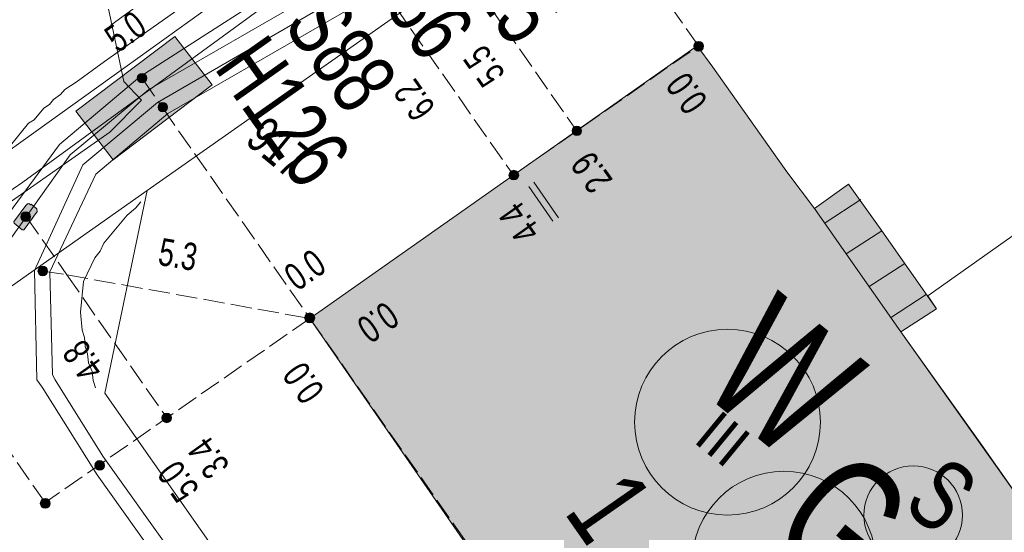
# Model space of a CAD drawing. Header units: metres. Extents: x -740 to 758, y -633 to 854.
# Tile 695 of 1056: x 207 to 226, y -89 to -79. Entities that reach past the tile are written whole.
import ezdxf

# ---------------------------------------------------------------- set-up
doc = ezdxf.new("R2010")
doc.units = ezdxf.units.M
doc.header["$MEASUREMENT"] = 0
doc.linetypes.add('416_125', pattern=[0.5408, 0.416, -0.1248])
for name, color, linetype in [('Gas.LOVION', 7, 'Continuous'), ('Grundkarte.LOVION', 7, 'Continuous'), ('Grundkarte_Text.LOVION', 7, 'Continuous'), ('Strom.LOVION', 7, 'Continuous'), ('StromBemass.LOVION', 7, 'Continuous'), ('Telko.LOVION', 7, 'Continuous'), ('Wasser.LOVION', 7, 'Continuous')]:
    doc.layers.add(name, color=color, linetype=linetype)
doc.styles.add('ERSTELLTER_STIL_1', font='arial.ttf')

msp = doc.modelspace()

# ---------------------------------------------------------------- hatches: boundary and pattern name
at = {"layer": 'Grundkarte.LOVION', "linetype": 'Continuous', "lineweight": 18}
for color, points in [(9, [(216.866, -90.627), (219.69, -94.725), (227.35, -89.336), (227.248, -89.198), (225.807, -87.152), (224.231, -84.942), (223.166, -83.42), (222.548, -82.535), (222.005, -81.82), (220.563, -79.773), (220.257, -79.36), (212.708, -84.679), (215.807, -89.164)]), (254, [(223.861, -82.968), (223.21, -82.056), (222.548, -82.535), (223.166, -83.42)]), (254, [(224.926, -84.49), (223.861, -82.968), (223.166, -83.42), (224.231, -84.942)])]:
    msp.add_hatch(color=color, dxfattribs=at).paths.add_polyline_path(points)
at = {"layer": 'Strom.LOVION', "linetype": 'Continuous', "lineweight": 13}
msp.add_hatch(color=7, dxfattribs=at).paths.add_polyline_path([(207.157, -82.917), (207.378, -82.614), (207.392, -82.598), (207.386, -82.54), (207.273, -82.447), (207.26, -82.463), (207.228, -82.437), (207.199, -82.44), (207.172, -82.472), (206.951, -82.774), (206.938, -82.79), (206.94, -82.82), (207.101, -82.952), (207.13, -82.949)])
at = {"layer": 'StromBemass.LOVION', "linetype": 'Continuous', "lineweight": 13}
for points in [[(220.358, -79.427), (220.365, -79.417), (220.37, -79.407), (220.375, -79.396), (220.378, -79.384), (220.379, -79.373), (220.379, -79.361), (220.377, -79.349), (220.374, -79.338), (220.37, -79.327), (220.364, -79.317), (220.357, -79.307), (220.349, -79.299), (220.34, -79.291), (220.33, -79.285), (220.32, -79.28), (220.308, -79.276), (220.297, -79.274), (220.285, -79.273), (220.273, -79.274), (220.262, -79.276), (220.25, -79.28), (220.24, -79.285), (220.23, -79.291), (220.221, -79.299), (220.213, -79.308), (220.206, -79.317), (220.2, -79.327), (220.196, -79.338), (220.193, -79.35), (220.191, -79.362), (220.192, -79.373), (220.193, -79.385), (220.196, -79.397), (220.2, -79.407), (220.206, -79.418), (220.213, -79.427), (220.221, -79.436), (220.23, -79.443), (220.24, -79.45), (220.251, -79.455), (220.262, -79.458), (220.274, -79.46), (220.286, -79.461), (220.297, -79.46), (220.309, -79.458), (220.32, -79.454), (220.331, -79.449), (220.341, -79.443), (220.35, -79.435)], [(220.361, -79.427), (220.368, -79.418), (220.373, -79.407), (220.378, -79.396), (220.381, -79.385), (220.382, -79.373), (220.382, -79.361), (220.381, -79.35), (220.378, -79.338), (220.373, -79.327), (220.368, -79.317), (220.361, -79.308), (220.352, -79.299), (220.343, -79.292), (220.333, -79.285), (220.323, -79.28), (220.312, -79.277), (220.3, -79.275), (220.288, -79.274), (220.276, -79.275), (220.265, -79.277), (220.254, -79.281), (220.243, -79.286), (220.233, -79.292), (220.224, -79.299), (220.216, -79.308), (220.209, -79.318), (220.203, -79.328), (220.199, -79.339), (220.196, -79.35), (220.195, -79.362), (220.195, -79.374), (220.196, -79.386), (220.199, -79.397), (220.204, -79.408), (220.209, -79.418), (220.216, -79.428), (220.224, -79.436), (220.234, -79.444), (220.244, -79.45), (220.254, -79.455), (220.265, -79.459), (220.277, -79.461), (220.289, -79.461), (220.301, -79.461), (220.312, -79.458), (220.323, -79.455), (220.334, -79.45), (220.344, -79.443), (220.353, -79.436)], [(209.506, -80.047), (209.513, -80.037), (209.519, -80.027), (209.523, -80.016), (209.526, -80.005), (209.527, -79.994), (209.527, -79.982), (209.526, -79.971), (209.523, -79.959), (209.518, -79.949), (209.513, -79.939), (209.506, -79.929), (209.498, -79.921), (209.489, -79.913), (209.479, -79.907), (209.469, -79.902), (209.458, -79.899), (209.446, -79.897), (209.435, -79.896), (209.423, -79.897), (209.412, -79.899), (209.401, -79.903), (209.39, -79.907), (209.381, -79.914), (209.372, -79.921), (209.364, -79.93), (209.357, -79.939), (209.351, -79.949), (209.347, -79.96), (209.344, -79.971), (209.343, -79.983), (209.343, -79.994), (209.344, -80.006), (209.347, -80.017), (209.352, -80.028), (209.357, -80.038), (209.364, -80.047), (209.372, -80.056), (209.381, -80.063), (209.391, -80.069), (209.401, -80.074), (209.412, -80.078), (209.424, -80.08), (209.435, -80.08), (209.447, -80.08), (209.458, -80.078), (209.469, -80.074), (209.48, -80.069), (209.49, -80.063), (209.498, -80.055)], [(209.91, -80.615), (209.917, -80.606), (209.923, -80.596), (209.927, -80.585), (209.93, -80.574), (209.931, -80.562), (209.931, -80.551), (209.93, -80.54), (209.927, -80.528), (209.922, -80.518), (209.917, -80.508), (209.91, -80.498), (209.902, -80.49), (209.893, -80.483), (209.884, -80.477), (209.873, -80.472), (209.862, -80.468), (209.851, -80.466), (209.839, -80.465), (209.828, -80.466), (209.817, -80.468), (209.806, -80.472), (209.795, -80.477), (209.786, -80.483), (209.777, -80.49), (209.769, -80.499), (209.762, -80.508), (209.757, -80.518), (209.753, -80.529), (209.75, -80.54), (209.748, -80.552), (209.748, -80.563), (209.75, -80.574), (209.753, -80.586), (209.757, -80.596), (209.763, -80.606), (209.769, -80.616), (209.777, -80.624), (209.786, -80.631), (209.796, -80.637), (209.806, -80.642), (209.817, -80.646), (209.829, -80.648), (209.84, -80.649), (209.851, -80.648), (209.863, -80.646), (209.874, -80.642), (209.884, -80.637), (209.894, -80.631), (209.903, -80.624)], [(209.91, -80.615), (209.917, -80.606), (209.923, -80.596), (209.927, -80.585), (209.93, -80.574), (209.931, -80.562), (209.931, -80.551), (209.93, -80.54), (209.927, -80.528), (209.922, -80.518), (209.917, -80.508), (209.91, -80.498), (209.902, -80.49), (209.893, -80.483), (209.884, -80.477), (209.873, -80.472), (209.862, -80.468), (209.851, -80.466), (209.839, -80.465), (209.828, -80.466), (209.817, -80.468), (209.806, -80.472), (209.795, -80.477), (209.786, -80.483), (209.777, -80.49), (209.769, -80.499), (209.762, -80.508), (209.757, -80.518), (209.753, -80.529), (209.75, -80.54), (209.748, -80.552), (209.748, -80.563), (209.75, -80.574), (209.753, -80.586), (209.757, -80.596), (209.763, -80.606), (209.769, -80.616), (209.777, -80.624), (209.786, -80.631), (209.796, -80.637), (209.806, -80.642), (209.817, -80.646), (209.829, -80.648), (209.84, -80.649), (209.851, -80.648), (209.863, -80.646), (209.874, -80.642), (209.884, -80.637), (209.894, -80.631), (209.903, -80.624)], [(217.985, -81.078), (217.992, -81.068), (217.997, -81.058), (218.002, -81.047), (218.004, -81.036), (218.006, -81.025), (218.006, -81.013), (218.004, -81.001), (218.001, -80.99), (217.997, -80.979), (217.991, -80.969), (217.985, -80.96), (217.977, -80.951), (217.968, -80.944), (217.958, -80.938), (217.947, -80.933), (217.936, -80.929), (217.925, -80.927), (217.913, -80.927), (217.902, -80.927), (217.89, -80.93), (217.879, -80.933), (217.869, -80.938), (217.859, -80.944), (217.85, -80.952), (217.842, -80.96), (217.835, -80.97), (217.83, -80.98), (217.826, -80.991), (217.823, -81.002), (217.821, -81.014), (217.821, -81.025), (217.823, -81.037), (217.826, -81.048), (217.83, -81.059), (217.836, -81.069), (217.843, -81.078), (217.85, -81.087), (217.859, -81.094), (217.869, -81.1), (217.88, -81.105), (217.891, -81.109), (217.902, -81.111), (217.914, -81.111), (217.925, -81.111), (217.937, -81.109), (217.948, -81.105), (217.958, -81.1), (217.968, -81.094), (217.977, -81.086)], [(216.756, -81.941), (216.763, -81.932), (216.768, -81.921), (216.773, -81.91), (216.776, -81.899), (216.777, -81.887), (216.777, -81.876), (216.776, -81.864), (216.773, -81.852), (216.768, -81.841), (216.763, -81.831), (216.756, -81.822), (216.747, -81.813), (216.738, -81.806), (216.728, -81.799), (216.718, -81.794), (216.706, -81.791), (216.695, -81.789), (216.683, -81.788), (216.671, -81.789), (216.66, -81.791), (216.649, -81.795), (216.638, -81.8), (216.628, -81.806), (216.619, -81.814), (216.611, -81.822), (216.604, -81.832), (216.598, -81.842), (216.594, -81.853), (216.591, -81.864), (216.59, -81.876), (216.59, -81.888), (216.591, -81.9), (216.594, -81.911), (216.599, -81.922), (216.604, -81.932), (216.611, -81.942), (216.619, -81.95), (216.628, -81.958), (216.638, -81.964), (216.649, -81.969), (216.66, -81.973), (216.672, -81.975), (216.684, -81.976), (216.695, -81.975), (216.707, -81.973), (216.718, -81.969), (216.729, -81.964), (216.739, -81.957), (216.748, -81.95)], [(216.758, -81.942), (216.764, -81.933), (216.77, -81.922), (216.774, -81.911), (216.777, -81.9), (216.779, -81.888), (216.779, -81.877), (216.777, -81.865), (216.774, -81.854), (216.77, -81.843), (216.764, -81.832), (216.757, -81.823), (216.749, -81.814), (216.74, -81.807), (216.73, -81.801), (216.719, -81.796), (216.708, -81.792), (216.697, -81.79), (216.685, -81.789), (216.673, -81.79), (216.662, -81.792), (216.651, -81.796), (216.64, -81.801), (216.63, -81.807), (216.621, -81.815), (216.613, -81.823), (216.606, -81.833), (216.601, -81.843), (216.596, -81.854), (216.593, -81.866), (216.592, -81.877), (216.592, -81.889), (216.594, -81.901), (216.597, -81.912), (216.601, -81.923), (216.607, -81.933), (216.614, -81.943), (216.622, -81.951), (216.631, -81.958), (216.641, -81.965), (216.651, -81.97), (216.662, -81.973), (216.674, -81.975), (216.686, -81.976), (216.697, -81.975), (216.709, -81.973), (216.72, -81.969), (216.731, -81.964), (216.74, -81.958), (216.75, -81.951)], [(207.241, -82.754), (207.248, -82.745), (207.254, -82.734), (207.258, -82.723), (207.261, -82.712), (207.262, -82.7), (207.262, -82.688), (207.261, -82.676), (207.258, -82.665), (207.253, -82.654), (207.248, -82.643), (207.241, -82.634), (207.232, -82.625), (207.223, -82.617), (207.213, -82.611), (207.202, -82.606), (207.191, -82.602), (207.179, -82.6), (207.167, -82.599), (207.156, -82.6), (207.144, -82.602), (207.133, -82.606), (207.122, -82.611), (207.112, -82.618), (207.103, -82.625), (207.095, -82.634), (207.088, -82.644), (207.082, -82.654), (207.078, -82.665), (207.075, -82.677), (207.073, -82.689), (207.073, -82.701), (207.075, -82.712), (207.078, -82.724), (207.082, -82.735), (207.088, -82.745), (207.095, -82.755), (207.103, -82.764), (207.112, -82.771), (207.122, -82.777), (207.133, -82.783), (207.144, -82.786), (207.156, -82.788), (207.168, -82.789), (207.18, -82.788), (207.192, -82.786), (207.203, -82.782), (207.214, -82.777), (207.224, -82.771), (207.233, -82.763)], [(207.572, -83.813), (207.579, -83.803), (207.585, -83.793), (207.589, -83.782), (207.592, -83.771), (207.593, -83.759), (207.593, -83.747), (207.592, -83.735), (207.589, -83.724), (207.584, -83.713), (207.579, -83.703), (207.572, -83.693), (207.564, -83.685), (207.555, -83.677), (207.545, -83.671), (207.534, -83.666), (207.523, -83.662), (207.511, -83.66), (207.499, -83.659), (207.488, -83.66), (207.476, -83.663), (207.465, -83.666), (207.454, -83.671), (207.444, -83.678), (207.435, -83.685), (207.427, -83.694), (207.42, -83.703), (207.415, -83.714), (207.41, -83.725), (207.407, -83.736), (207.406, -83.748), (207.406, -83.76), (207.408, -83.771), (207.41, -83.783), (207.415, -83.794), (207.421, -83.804), (207.428, -83.813), (207.436, -83.822), (207.445, -83.829), (207.455, -83.836), (207.465, -83.841), (207.477, -83.844), (207.488, -83.846), (207.5, -83.847), (207.512, -83.846), (207.523, -83.844), (207.534, -83.84), (207.545, -83.835), (207.555, -83.829), (207.564, -83.822)], [(212.778, -84.731), (212.785, -84.722), (212.791, -84.711), (212.795, -84.7), (212.798, -84.689), (212.8, -84.677), (212.8, -84.665), (212.798, -84.653), (212.795, -84.641), (212.791, -84.63), (212.785, -84.62), (212.778, -84.61), (212.77, -84.602), (212.761, -84.594), (212.75, -84.588), (212.74, -84.583), (212.728, -84.579), (212.717, -84.577), (212.705, -84.576), (212.693, -84.577), (212.681, -84.579), (212.67, -84.583), (212.659, -84.588), (212.649, -84.594), (212.64, -84.602), (212.632, -84.611), (212.625, -84.62), (212.619, -84.631), (212.615, -84.642), (212.612, -84.654), (212.61, -84.665), (212.61, -84.677), (212.612, -84.689), (212.615, -84.701), (212.619, -84.712), (212.625, -84.722), (212.632, -84.732), (212.64, -84.741), (212.649, -84.748), (212.659, -84.754), (212.67, -84.759), (212.682, -84.763), (212.693, -84.765), (212.705, -84.766), (212.717, -84.765), (212.729, -84.763), (212.74, -84.759), (212.751, -84.754), (212.761, -84.748), (212.77, -84.74)], [(212.778, -84.731), (212.785, -84.722), (212.791, -84.711), (212.795, -84.7), (212.798, -84.689), (212.8, -84.677), (212.8, -84.665), (212.798, -84.653), (212.795, -84.641), (212.791, -84.63), (212.785, -84.62), (212.778, -84.61), (212.77, -84.602), (212.761, -84.594), (212.75, -84.588), (212.74, -84.583), (212.728, -84.579), (212.717, -84.577), (212.705, -84.576), (212.693, -84.577), (212.681, -84.579), (212.67, -84.583), (212.659, -84.588), (212.649, -84.594), (212.64, -84.602), (212.632, -84.611), (212.625, -84.62), (212.619, -84.631), (212.615, -84.642), (212.612, -84.654), (212.61, -84.665), (212.61, -84.677), (212.612, -84.689), (212.615, -84.701), (212.619, -84.712), (212.625, -84.722), (212.632, -84.732), (212.64, -84.741), (212.649, -84.748), (212.659, -84.754), (212.67, -84.759), (212.682, -84.763), (212.693, -84.765), (212.705, -84.766), (212.717, -84.765), (212.729, -84.763), (212.74, -84.759), (212.751, -84.754), (212.761, -84.748), (212.77, -84.74)], [(212.779, -84.728), (212.786, -84.718), (212.792, -84.707), (212.796, -84.696), (212.799, -84.685), (212.801, -84.673), (212.801, -84.661), (212.799, -84.649), (212.796, -84.637), (212.792, -84.626), (212.786, -84.616), (212.779, -84.606), (212.771, -84.598), (212.762, -84.59), (212.751, -84.584), (212.741, -84.579), (212.729, -84.575), (212.717, -84.573), (212.706, -84.572), (212.694, -84.573), (212.682, -84.575), (212.671, -84.579), (212.66, -84.584), (212.65, -84.59), (212.64, -84.598), (212.632, -84.607), (212.625, -84.616), (212.62, -84.627), (212.615, -84.638), (212.612, -84.65), (212.611, -84.662), (212.611, -84.673), (212.612, -84.685), (212.615, -84.697), (212.62, -84.708), (212.626, -84.718), (212.633, -84.728), (212.641, -84.737), (212.65, -84.744), (212.66, -84.751), (212.671, -84.756), (212.682, -84.759), (212.694, -84.762), (212.706, -84.762), (212.718, -84.762), (212.73, -84.759), (212.741, -84.756), (212.752, -84.75), (212.762, -84.744), (212.771, -84.736)], [(212.78, -84.73), (212.787, -84.72), (212.792, -84.71), (212.797, -84.699), (212.8, -84.687), (212.801, -84.675), (212.801, -84.663), (212.799, -84.652), (212.796, -84.64), (212.792, -84.629), (212.786, -84.618), (212.779, -84.609), (212.771, -84.6), (212.762, -84.593), (212.752, -84.586), (212.741, -84.581), (212.729, -84.577), (212.718, -84.575), (212.706, -84.575), (212.694, -84.575), (212.682, -84.578), (212.671, -84.581), (212.66, -84.586), (212.65, -84.593), (212.641, -84.601), (212.633, -84.609), (212.626, -84.619), (212.62, -84.629), (212.616, -84.641), (212.613, -84.652), (212.611, -84.664), (212.611, -84.676), (212.613, -84.688), (212.616, -84.699), (212.62, -84.71), (212.626, -84.721), (212.633, -84.731), (212.641, -84.739), (212.65, -84.747), (212.661, -84.753), (212.671, -84.758), (212.683, -84.762), (212.694, -84.764), (212.706, -84.765), (212.718, -84.764), (212.73, -84.762), (212.741, -84.758), (212.752, -84.753), (212.762, -84.746), (212.771, -84.739)], [(209.988, -86.679), (209.994, -86.67), (210, -86.66), (210.004, -86.649), (210.007, -86.637), (210.008, -86.626), (210.008, -86.614), (210.007, -86.603), (210.004, -86.591), (210, -86.581), (209.994, -86.57), (209.987, -86.561), (209.979, -86.553), (209.97, -86.545), (209.96, -86.539), (209.95, -86.534), (209.939, -86.531), (209.927, -86.528), (209.916, -86.528), (209.904, -86.528), (209.893, -86.531), (209.881, -86.534), (209.871, -86.539), (209.861, -86.546), (209.852, -86.553), (209.844, -86.562), (209.837, -86.571), (209.832, -86.581), (209.828, -86.592), (209.825, -86.603), (209.823, -86.615), (209.823, -86.627), (209.825, -86.638), (209.828, -86.649), (209.832, -86.66), (209.838, -86.67), (209.845, -86.68), (209.853, -86.688), (209.862, -86.696), (209.871, -86.702), (209.882, -86.707), (209.893, -86.71), (209.905, -86.712), (209.916, -86.713), (209.928, -86.712), (209.939, -86.71), (209.95, -86.707), (209.961, -86.702), (209.971, -86.695), (209.98, -86.688)], [(208.684, -87.608), (208.691, -87.598), (208.696, -87.587), (208.701, -87.576), (208.704, -87.565), (208.705, -87.553), (208.705, -87.541), (208.704, -87.529), (208.701, -87.518), (208.696, -87.507), (208.69, -87.496), (208.683, -87.487), (208.675, -87.478), (208.666, -87.47), (208.656, -87.464), (208.645, -87.459), (208.634, -87.455), (208.622, -87.453), (208.61, -87.452), (208.598, -87.453), (208.587, -87.455), (208.575, -87.459), (208.564, -87.464), (208.554, -87.471), (208.545, -87.478), (208.537, -87.487), (208.53, -87.497), (208.524, -87.507), (208.52, -87.518), (208.517, -87.53), (208.516, -87.542), (208.516, -87.554), (208.517, -87.565), (208.52, -87.577), (208.525, -87.588), (208.53, -87.598), (208.537, -87.608), (208.546, -87.617), (208.555, -87.624), (208.565, -87.631), (208.576, -87.636), (208.587, -87.639), (208.599, -87.642), (208.611, -87.642), (208.623, -87.641), (208.634, -87.639), (208.646, -87.635), (208.656, -87.63), (208.666, -87.624), (208.676, -87.616)], [(208.684, -87.608), (208.691, -87.598), (208.696, -87.587), (208.701, -87.576), (208.704, -87.565), (208.705, -87.553), (208.705, -87.541), (208.704, -87.529), (208.701, -87.518), (208.696, -87.507), (208.69, -87.496), (208.683, -87.487), (208.675, -87.478), (208.666, -87.47), (208.656, -87.464), (208.645, -87.459), (208.634, -87.455), (208.622, -87.453), (208.61, -87.452), (208.598, -87.453), (208.587, -87.455), (208.575, -87.459), (208.564, -87.464), (208.554, -87.471), (208.545, -87.478), (208.537, -87.487), (208.53, -87.497), (208.524, -87.507), (208.52, -87.518), (208.517, -87.53), (208.516, -87.542), (208.516, -87.554), (208.517, -87.565), (208.52, -87.577), (208.525, -87.588), (208.53, -87.598), (208.537, -87.608), (208.546, -87.617), (208.555, -87.624), (208.565, -87.631), (208.576, -87.636), (208.587, -87.639), (208.599, -87.642), (208.611, -87.642), (208.623, -87.641), (208.634, -87.639), (208.646, -87.635), (208.656, -87.63), (208.666, -87.624), (208.676, -87.616)], [(207.621, -88.348), (207.628, -88.338), (207.634, -88.327), (207.638, -88.316), (207.641, -88.304), (207.643, -88.292), (207.643, -88.28), (207.641, -88.269), (207.638, -88.257), (207.634, -88.246), (207.628, -88.235), (207.621, -88.226), (207.613, -88.217), (207.603, -88.209), (207.593, -88.203), (207.582, -88.198), (207.571, -88.194), (207.559, -88.192), (207.547, -88.191), (207.535, -88.192), (207.523, -88.194), (207.512, -88.198), (207.501, -88.203), (207.491, -88.21), (207.481, -88.217), (207.473, -88.226), (207.466, -88.236), (207.46, -88.246), (207.456, -88.257), (207.453, -88.269), (207.452, -88.281), (207.452, -88.293), (207.453, -88.305), (207.456, -88.317), (207.461, -88.328), (207.467, -88.338), (207.474, -88.348), (207.482, -88.357), (207.491, -88.364), (207.501, -88.371), (207.512, -88.376), (207.524, -88.38), (207.536, -88.382), (207.548, -88.382), (207.56, -88.382), (207.571, -88.379), (207.583, -88.376), (207.594, -88.37), (207.604, -88.364), (207.613, -88.356)], [(207.624, -88.348), (207.631, -88.338), (207.637, -88.328), (207.641, -88.316), (207.644, -88.305), (207.645, -88.293), (207.645, -88.281), (207.644, -88.269), (207.641, -88.258), (207.636, -88.246), (207.63, -88.236), (207.623, -88.226), (207.615, -88.218), (207.606, -88.21), (207.596, -88.204), (207.585, -88.198), (207.574, -88.195), (207.562, -88.193), (207.55, -88.192), (207.538, -88.193), (207.526, -88.195), (207.515, -88.199), (207.504, -88.204), (207.494, -88.21), (207.485, -88.218), (207.476, -88.227), (207.469, -88.236), (207.464, -88.247), (207.459, -88.258), (207.456, -88.27), (207.455, -88.282), (207.455, -88.294), (207.456, -88.305), (207.459, -88.317), (207.464, -88.328), (207.47, -88.339), (207.477, -88.348), (207.485, -88.357), (207.494, -88.365), (207.504, -88.371), (207.515, -88.376), (207.527, -88.38), (207.538, -88.382), (207.55, -88.383), (207.562, -88.382), (207.574, -88.38), (207.586, -88.376), (207.596, -88.371), (207.606, -88.364), (207.616, -88.357)]]:
    msp.add_hatch(color=7, dxfattribs=at).paths.add_polyline_path(points)
at = {"layer": 'Telko.LOVION', "linetype": 'Continuous', "lineweight": 13}
msp.add_hatch(color=7, dxfattribs=at).paths.add_polyline_path([(210.072, -79.174), (208.145, -80.633), (208.873, -81.581), (210.8, -80.122)])
msp.add_hatch(color=7, dxfattribs=at).paths.add_polyline_path([(210.072, -79.174), (208.145, -80.633), (208.873, -81.581), (210.8, -80.122)])

# ---------------------------------------------------------------- linework, layer by layer
at = {"layer": 'Gas.LOVION', "color": 5, "linetype": 'Continuous', "lineweight": 18}
msp.add_lwpolyline([(197.631, -88.119), (202.019, -85.532), (207.113, -82.019), (213.182, -77.584)], dxfattribs=at)
msp.add_circle((221.951, -89.452), 1.791, dxfattribs=at)
at = {"layer": 'Grundkarte.LOVION', "color": 8, "linetype": 'Continuous', "lineweight": 18}
for points in [[(208.701, -79.662), (227.943, -66.077), (245.066, -54.088), (264.452, -40.459), (282.645, -27.626), (300.68, -14.986), (304.104, -12.523)], [(306.193, -14.24), (209.538, -82.181), (194.801, -92.578), (192.336, -94.267), (175.192, -106.347), (166.201, -112.634), (130.053, -138.011), (129.607, -138.291)], [(306.193, -14.24), (209.538, -82.181), (194.801, -92.578), (192.336, -94.267), (175.192, -106.347), (166.201, -112.634), (130.053, -138.011), (129.607, -138.291)], [(243.054, -113.012), (232.627, -120.327), (227.43, -112.825), (226.435, -111.415), (220.428, -102.87), (219.363, -101.348), (213.457, -92.941), (212.424, -91.446), (208.713, -86.134), (209.538, -82.181), (306.193, -14.24)], [(208.701, -79.662), (208.149, -80.071), (207.927, -80.211), (207.847, -80.307), (207.71, -80.409), (207.63, -80.506), (207.519, -80.576), (207.334, -80.801), (207.223, -80.871), (206.51, -81.739)], [(209.412, -82.401), (209.306, -82.529), (209.142, -82.663), (208.693, -83.21), (208.619, -83.365), (208.514, -83.493), (208.293, -83.958), (208.233, -84.555), (208.268, -84.906), (208.311, -85.05), (208.328, -85.226), (208.372, -85.369), (208.389, -85.545), (208.465, -85.715), (208.482, -85.89), (208.526, -86.034)], [(223.166, -83.42), (223.861, -82.968)]]:
    msp.add_lwpolyline(points, dxfattribs=at)
at = {"layer": 'Grundkarte.LOVION', "color": 253, "linetype": 'Continuous', "lineweight": 18}
for points in [[(243.054, -113.012), (232.627, -120.327), (227.43, -112.825), (226.435, -111.415), (220.428, -102.87), (219.363, -101.348), (213.457, -92.941), (212.424, -91.446), (208.713, -86.134), (209.538, -82.181), (306.193, -14.24)], [(243.797, -94.615), (237.702, -99.082), (242.968, -106.695), (240.817, -108.265), (239.973, -107.195), (240.838, -106.667), (240.073, -105.501), (239.449, -104.557), (238.532, -105.149), (234.31, -99.148), (233.04, -97.351), (233.788, -96.835), (233.029, -95.727), (232.346, -94.788), (231.631, -95.331), (227.35, -89.336), (224.231, -84.942), (224.926, -84.49), (224.754, -84.24), (228.623, -81.498), (230.528, -84.356), (229.135, -87.034), (233.734, -93.559), (251, -90.896)]]:
    msp.add_lwpolyline(points, dxfattribs=at)
at = {"layer": 'Grundkarte.LOVION', "color": 8, "linetype": 'Continuous', "lineweight": 18}
for points in [[(216.866, -90.627), (215.807, -89.164), (212.708, -84.679), (220.257, -79.36), (220.563, -79.773), (222.005, -81.82), (222.548, -82.535), (223.166, -83.42), (224.231, -84.942), (225.807, -87.152), (227.248, -89.198), (227.35, -89.336), (219.69, -94.725)], [(192.336, -94.267), (194.801, -92.578), (209.538, -82.181), (208.713, -86.134), (212.424, -91.446), (213.457, -92.941), (219.363, -101.348), (220.428, -102.87), (226.435, -111.415), (227.43, -112.825), (232.627, -120.327), (243.723, -136.177), (247.968, -136.974), (229.741, -147.948), (230.725, -143.803), (215.611, -122.227), (196.581, -95.064)], [(192.336, -94.267), (194.801, -92.578), (209.538, -82.181), (208.713, -86.134), (212.424, -91.446), (213.457, -92.941), (219.363, -101.348), (220.428, -102.87), (226.435, -111.415), (227.43, -112.825), (232.627, -120.327), (243.723, -136.177), (247.968, -136.974), (229.741, -147.948), (230.725, -143.803), (215.611, -122.227), (196.581, -95.064)]]:
    msp.add_lwpolyline(points, close=True, dxfattribs=at)
at = {"layer": 'Grundkarte.LOVION', "color": 251, "linetype": 'Continuous', "lineweight": 13}
for points in [[(223.861, -82.968), (223.166, -83.42), (222.548, -82.535), (223.21, -82.056)], [(224.926, -84.49), (224.231, -84.942), (223.166, -83.42), (223.861, -82.968)]]:
    msp.add_lwpolyline(points, close=True, dxfattribs=at)
for points in [[(222.752, -82.811), (223.447, -82.358)], [(223.613, -84.056), (224.307, -83.604)], [(224.027, -84.666), (224.722, -84.214)]]:
    msp.add_lwpolyline(points, dxfattribs=at)
at = {"layer": 'Strom.LOVION', "color": 150, "linetype": 'Continuous', "lineweight": 18}
for points in [[(226.977, -74.787), (224.091, -70.665), (217.538, -75.429), (214.995, -77.081), (209.567, -80.213), (208.037, -81.486), (207.179, -82.693), (206.633, -83.455), (205.906, -84.177), (205.057, -84.718), (196.12, -91.104), (193.499, -92.262), (190.585, -94.039)], [(207.489, -86.017), (207.387, -85.879), (207.341, -83.741), (208.278, -81.684), (209.739, -80.462), (215.249, -77.263), (217.71, -75.678), (224.041, -71.054), (226.77, -74.94)], [(207.741, -85.874), (207.688, -85.776), (207.639, -83.771), (208.532, -81.866), (209.938, -80.679), (215.421, -77.513), (217.882, -75.927), (224.02, -71.441), (226.564, -75.093)], [(245.059, -136.845), (244.927, -137.464), (243.784, -137.25), (237.914, -129.061), (237.637, -128.645), (232.085, -120.528), (229.882, -117.344), (225.133, -110.641), (224.291, -109.438), (222.7, -107.214), (217.964, -100.495), (215.815, -97.41), (215.646, -97.19), (214.15, -95.045), (208.67, -87.365), (207.741, -85.874)], [(246.232, -137.055), (246.058, -137.989), (245.319, -137.839), (243.601, -137.505), (237.388, -128.817), (231.994, -120.965), (231.806, -120.703), (229.633, -117.516), (222.466, -107.399), (215.566, -97.582), (208.558, -87.73), (207.489, -86.017)]]:
    msp.add_lwpolyline(points, dxfattribs=at)
at = {"layer": 'Strom.LOVION', "color": 1, "linetype": 'Continuous', "lineweight": 18}
msp.add_lwpolyline([(115.789, -98.071), (116.995, -102.401), (122.841, -121.233), (132.792, -134.743), (143.218, -127.561), (155.069, -118.481), (163.128, -113.097), (165.009, -111.924), (170.586, -108.511), (178.52, -102.593), (190.442, -93.787), (193.354, -91.98), (195.905, -90.874), (204.872, -84.485), (205.72, -83.944), (206.392, -83.257), (206.925, -82.511), (207.825, -81.285), (209.395, -79.964), (214.762, -76.513), (217.193, -74.931), (222.22, -71.173), (225.498, -75.833)], dxfattribs=at)
at = {"layer": 'Strom.LOVION', "color": 7, "linetype": 'Continuous', "lineweight": 13}
msp.add_lwpolyline([(207.157, -82.917), (207.13, -82.949), (207.101, -82.952), (206.94, -82.82), (206.938, -82.79), (206.951, -82.774), (207.172, -82.472), (207.199, -82.44), (207.228, -82.437), (207.26, -82.463), (207.273, -82.447), (207.386, -82.54), (207.392, -82.598), (207.378, -82.614)], close=True, dxfattribs=at)
at = {"layer": 'Strom.LOVION', "color": 1, "linetype": 'Continuous', "lineweight": 18}
msp.add_circle((224.471, -88.516), 0.96, dxfattribs=at)
at = {"layer": 'StromBemass.LOVION', "color": 7, "linetype": '416_125', "lineweight": 13}
for points in [[(213.121, -76.807), (216.676, -81.882), (220.286, -79.357), (217.167, -74.963)], [(214.934, -76.762), (217.906, -81.009)], [(209.443, -80.003), (209.839, -80.571), (212.708, -84.679), (217.434, -91.444), (218.068, -92.342), (219.704, -94.709), (215.69, -97.496)], [(207.179, -82.693), (207.97, -83.827), (209.912, -86.608)], [(207.49, -83.756), (207.97, -83.827), (212.708, -84.679), (207.547, -88.272), (204.971, -84.593)]]:
    msp.add_lwpolyline(points, dxfattribs=at)
at = {"layer": 'StromBemass.LOVION', "color": 7, "linetype": 'Continuous', "lineweight": 13}
for points in [[(208.824, -78.956), (209.499, -78.461)], [(217.444, -82.783), (216.979, -82.104)], [(217.555, -82.713), (217.074, -82.021)]]:
    msp.add_lwpolyline(points, dxfattribs=at)
for centre, radius in [((220.285, -79.367), 0.0939), ((220.288, -79.368), 0.0938), ((209.435, -79.988), 0.0923), ((209.84, -80.557), 0.0916), ((209.84, -80.557), 0.0916), ((217.914, -81.019), 0.0924), ((216.683, -81.882), 0.0939), ((216.685, -81.883), 0.0934), ((207.168, -82.694), 0.0948), ((207.5, -83.753), 0.0938), ((212.705, -84.671), 0.095), ((212.705, -84.671), 0.095), ((212.706, -84.667), 0.0952), ((212.706, -84.67), 0.0951), ((209.916, -86.62), 0.0927), ((208.61, -87.547), 0.0949), ((208.61, -87.547), 0.0949), ((207.547, -88.287), 0.0957), ((207.55, -88.287), 0.0954)]:
    msp.add_circle(centre, radius, dxfattribs=at)
at = {"layer": 'Telko.LOVION', "color": 1, "linetype": 'Continuous', "lineweight": 18}
msp.add_lwpolyline([(190.805, -93.574), (191.548, -93.162), (208.806, -81.041), (209.425, -80.419), (209.079, -80.054), (205.529, -63.244), (205.226, -62.564), (204.597, -62.936), (170.727, -82.592), (170.171, -83.104), (169.529, -83.492), (149.48, -96.684), (148.972, -97.236), (144.444, -99.895), (136.406, -84.189)], dxfattribs=at)
at = {"layer": 'Telko.LOVION', "color": 7, "linetype": 'Continuous', "lineweight": 13}
msp.add_lwpolyline([(210.072, -79.174), (210.8, -80.122), (208.873, -81.581), (208.145, -80.633)], close=True, dxfattribs=at)
msp.add_lwpolyline([(210.072, -79.174), (210.8, -80.122), (208.873, -81.581), (208.145, -80.633)], close=True, dxfattribs=at)
at = {"layer": 'Wasser.LOVION', "color": 150, "linetype": 'Continuous', "lineweight": 18}
msp.add_lwpolyline([(234.33, -62.172), (232.286, -63.642), (226.224, -67.841), (219.905, -72.286), (214.057, -76.257), (213.313, -76.803), (212.461, -77.314), (212.003, -77.773), (211.126, -78.317), (205.796, -82.148), (201.051, -85.464), (197.658, -88.087), (198.246, -88.812)], dxfattribs=at)
at = {"layer": 'Wasser.LOVION', "color": 94, "linetype": 'Continuous', "lineweight": 18}
msp.add_circle((220.85, -86.702), 1.812, dxfattribs=at)

# ---------------------------------------------------------------- texts
at = {"layer": 'Gas.LOVION', "color": 5, "linetype": 'Continuous', "lineweight": 18, "insert": (221.543, -89.037), "char_height": 2.48982, "attachment_point": 7, "rotation": 320.5851, "style": 'ERSTELLTER_STIL_1'}
msp.add_mtext('{\\A1;\\W0.71561x;G}', dxfattribs=at)
at = {"layer": 'Grundkarte_Text.LOVION', "color": 7, "linetype": 'Continuous', "lineweight": 13, "insert": (220.162, -87.076), "char_height": 0.83072, "attachment_point": 7, "rotation": 320.5836, "style": 'ERSTELLTER_STIL_1'}
msp.add_mtext('{\\A1;\\W0.89453x;III}', dxfattribs=at)
at = {"layer": 'Grundkarte_Text.LOVION', "color": 8, "linetype": 'Continuous', "lineweight": 18, "insert": (217.642, -88.449), "char_height": 1.60082, "attachment_point": 7, "rotation": 304.908, "style": 'ERSTELLTER_STIL_1'}
msp.add_mtext('{\\A1;\\W0.71561x;1}', dxfattribs=at)
at = {"layer": 'Strom.LOVION', "color": 1, "linetype": 'Continuous', "lineweight": 18, "insert": (224.224, -88.379), "char_height": 1.37442, "attachment_point": 7, "rotation": 320.5841, "style": 'ERSTELLTER_STIL_1'}
msp.add_mtext('{\\A1;\\W0.71556x;S}', dxfattribs=at)
at = {"layer": 'StromBemass.LOVION', "color": 7, "linetype": 'Continuous', "lineweight": 13, "attachment_point": 7, "style": 'ERSTELLTER_STIL_1'}
for s, insert, char_height, rotation in [('{\\A1;\\W0.71563x;5.0}', (208.967, -79.515), 0.53352, 35.2398), ('{\\A1;\\W0.71554x;5.5}', (216.539, -79.902), 0.53356, 125.2405), ('{\\A1;\\W0.71554x;6.2}', (215.184, -80.565), 0.53356, 125.2405), ('{\\A1;\\W0.71560x;0.0}', (220.491, -80.43), 0.53354, 125.2381), ('{\\A1;\\W0.71559x;2.9}', (218.635, -81.975), 0.53354, 125.2381), ('{\\A1;\\W0.71554x;4.4}', (217.225, -82.967), 0.53356, 125.2405), ('{\\A1;\\W0.71555x;5.3}', (209.726, -83.636), 0.53354, 350.2406), ('{\\A1;\\W0.71559x;0.0}', (212.466, -84.167), 0.53355, 35.2444), ('{\\A1;\\W0.71563x;0.0}', (214.18, -84.317), 0.53353, 215.246), ('{\\A1;\\W0.71554x;4.8}', (208.726, -85.652), 0.53356, 125.2405), ('{\\A1;\\W0.71556x;0.0}', (213.019, -86.082), 0.53354, 125.2381), ('{\\A1;\\W0.71559x;3.4}', (211.168, -87.548), 0.53354, 125.2381), ('{\\A1;\\W0.71558x;5.0}', (210.577, -88.005), 0.53356, 125.2405)]:
    msp.add_mtext(s, dxfattribs=dict(at, insert=insert, char_height=char_height, rotation=rotation))
at = {"layer": 'Telko.LOVION', "color": 7, "linetype": 'Continuous', "lineweight": 13, "insert": (211.412, -81.251), "char_height": 0.71141, "attachment_point": 7, "rotation": 320.5833, "style": 'ERSTELLTER_STIL_1'}
msp.add_mtext('{\\A1;\\W0.71557x;917}', dxfattribs=at)
at = {"layer": 'Wasser.LOVION', "color": 7, "linetype": 'Continuous', "lineweight": 13, "attachment_point": 7, "style": 'ERSTELLTER_STIL_1'}
for s, insert, char_height, rotation in [('{\\A1;\\W0.71562x;H125}', (214.957, -76.98), 1.2449, 304.2464), ('{\\A1;\\W0.71563x;S86}', (213.674, -77.908), 1.2449, 304.2464), ('{\\A1;\\W0.71561x;S88}', (212.159, -78.955), 1.24493, 305.2451), ('{\\A1;\\W0.71561x;H126}', (210.809, -79.795), 1.24493, 305.2451)]:
    msp.add_mtext(s, dxfattribs=dict(at, insert=insert, char_height=char_height, rotation=rotation))
at = {"layer": 'Wasser.LOVION', "color": 94, "linetype": 'Continuous', "lineweight": 18, "insert": (220.24, -86.028), "char_height": 2.48985, "attachment_point": 7, "rotation": 320.5841, "style": 'ERSTELLTER_STIL_1'}
msp.add_mtext('{\\A1;\\W0.71561x;W}', dxfattribs=at)

doc.saveas('drawing.dxf')
